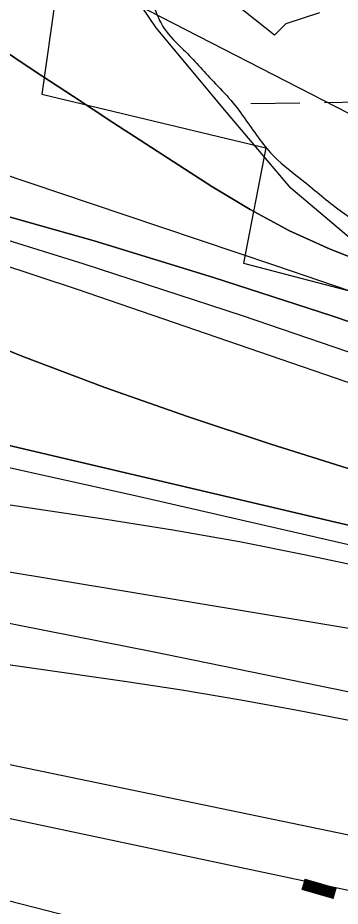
# Model space of a CAD drawing. Extents: x 3855477 to 3893699, y 299188 to 325115.
# Drawn here: x 3882830 to 3883041, y 319420 to 320001 of the extents above; entities that cross this region are included whole.
import ezdxf

# ---------------------------------------------------------------- set-up
doc = ezdxf.new("R2010")
doc.units = 0
for name, color, linetype in [('V-GRID-MAJR', 7, 'Continuous'), ('V-RIVR-EDGE', 7, 'Continuous'), ('V-RIVR-RANG', 7, 'Continuous'), ('V-RRAP-FSHR', 7, 'Continuous'), ('V-RRAP-RVMT', 7, 'Continuous'), ('V-TOPO-DPTH', 7, 'Continuous'), ('V-TOPO-MAJR', 7, 'Continuous'), ('V-TOPO-MINR', 7, 'Continuous'), ('V-TOPO-SHOR', 7, 'Continuous'), ('V-TOPO-WATR', 7, 'Continuous'), ('V-WETL-SWMP', 7, 'Continuous')]:
    doc.layers.add(name, color=color, linetype=linetype)

msp = doc.modelspace()

# ---------------------------------------------------------------- linework, layer by layer
at = {"layer": 'V-GRID-MAJR'}
msp.add_spline([(3859493.37, 319766.96), (3864801.73, 319851.51), (3870110.07, 319936.83), (3875418.41, 320022.92), (3880726.72, 320109.79), (3886035.03, 320197.43), (3891343.33, 320285.84)], degree=3, dxfattribs=at)
at = {"layer": 'V-RIVR-EDGE'}
msp.add_spline([(3882913.07, 320040.06), (3882915.62, 320023.31), (3882920.75, 320004.57), (3882925.91, 319994.19), (3882938.63, 319980.21), (3882958.1, 319959.44), (3882969.63, 319947.06), (3882988.69, 319921.11), (3882997.83, 319910.32), (3883016.92, 319894.33), (3883040.79, 319875.15), (3883065.46, 319858.35), (3883074.21, 319851.15), (3883076.99, 319846.76), (3883076.17, 319838.39), (3883079.35, 319835.99), (3883089.7, 319829.59), (3883100.85, 319827.57), (3883118.38, 319827.13), (3883127.15, 319826.31), (3883136.71, 319823.5), (3883150.24, 319817.88), (3883163.79, 319815.46), (3883172.55, 319812.25), (3883186.87, 319803.45), (3883203.98, 319792.64), (3883220.31, 319786.63), (3883247, 319780.98), (3883267.7, 319771.76), (3883286.41, 319765.34), (3883334.2, 319752.07), (3883358.49, 319742.84), (3883374.02, 319734.83), (3883397.11, 319726.41), (3883413.05, 319725.17), (3883429.78, 319723.94), (3883441.34, 319723.11), (3883453.29, 319720.69), (3883466.02, 319713.09), (3883479.95, 319705.08), (3883489.91, 319704.26), (3883527.34, 319690.22), (3883553.21, 319677), (3883567.55, 319671.39), (3883604.17, 319654.96), (3883613.73, 319653.34), (3883624.49, 319652.91), (3883634.45, 319650.1), (3883661.52, 319638.48), (3883676.25, 319631.27), (3883688.98, 319621.67), (3883706.1, 319614.45), (3883729.19, 319605.63), (3883766.61, 319588.4), (3883795.68, 319577.97), (3883823.95, 319569.53), (3883888.45, 319543.06), (3883936.22, 319521.82), (3883952.94, 319515.8), (3884165.99, 319447.53), (3884193.47, 319441.08), (3884330.86, 319398.5), (3884355.55, 319389.67), (3884375.06, 319382.05), (3884570.17, 319313.42), (3884589.68, 319305.4), (3884662.93, 319270.94), (3884854.78, 319175.22), (3884883.03, 319156.42), (3884897.36, 319146.82), (3884909.7, 319140.41), (3884939.96, 319128.78), (3884943.14, 319128.77), (3884951.91, 319128.75), (3884958.28, 319127.14), (3884973.81, 319120.72), (3884980.98, 319119.91), (3884992.54, 319118.68), (3885018.83, 319115.43), (3885038.75, 319110.2), (3885055.47, 319103.78), (3885077.75, 319090.97), (3885091.29, 319082.97), (3885105.22, 319077.36), (3885120.75, 319072.53), (3885137.87, 319066.51), (3885153.8, 319061.69), (3885176.1, 319054.07), (3885192.42, 319047.25), (3885212.74, 319042.02), (3885236.64, 319036.38), (3885260.93, 319028.75), (3885280.84, 319023.52), (3885320.26, 319009.47), (3885333.41, 319006.65), (3885341.78, 319010.61), (3885348.96, 319010.6), (3885360.91, 319007.38), (3885367.27, 319002.18), (3885375.21, 318990.6), (3885390.72, 318976.62), (3885409.81, 318961.03), (3885442.04, 318941.02), (3885463.54, 318930.61), (3885519.64, 318891.41), (3885550.26, 318866.63), (3885563.39, 318858.22), (3885583.3, 318852.6), (3885601.22, 318845.78), (3885609.58, 318839.78), (3885620.71, 318828.19), (3885637.42, 318818.19), (3885654.54, 318810.97), (3885670.48, 318809.34), (3885686.02, 318808.9), (3885702.35, 318805.27), (3885731.82, 318796.03), (3885773.22, 318778.8), (3885814.64, 318765.54), (3885852.09, 318760.27), (3885861.25, 318759.85), (3885864.85, 318764.62), (3885869.63, 318765.01), (3885880.79, 318764.98), (3885903.1, 318760.94), (3885937.76, 318754.08), (3885959.28, 318753.23), (3885985.97, 318749.97), (3886007.49, 318748.72), (3886012.67, 318748.71), (3886021.02, 318743.51), (3886024.61, 318743.5), (3886036.97, 318744.27), (3886045.74, 318744.25), (3886058.49, 318742.62), (3886070.03, 318737.81), (3886081.98, 318736.58), (3886104.29, 318732.54), (3886127, 318728.5), (3886153.69, 318723.65), (3886184.76, 318716.8), (3886220.6, 318705.55), (3886238.12, 318702.32), (3886252.87, 318700.69), (3886283.53, 318690.25), (3886299.85, 318684.24), (3886315.4, 318684.2), (3886332.93, 318683.76), (3886350.45, 318679.33), (3886367.98, 318674.1), (3886377.54, 318674.88), (3886395.08, 318673.24), (3886413.41, 318672), (3886429.73, 318666.78), (3886442.46, 318658.38), (3886451.22, 318653.57), (3886461.17, 318649.56), (3886487.46, 318641.93), (3886521.71, 318631.88), (3886548.79, 318623.04), (3886589.41, 318610.59), (3886599.37, 318610.16), (3886610.52, 318606.15), (3886629.62, 318593.75), (3886639.95, 318584.16), (3886659.06, 318574.95), (3886680.55, 318563.73), (3886701.66, 318556.11), (3886720.37, 318549.29), (3886735.5, 318541.28), (3886747.05, 318538.06), (3886762.98, 318535.23), (3886783.28, 318525.62), (3886805.58, 318518.39), (3886818.33, 318514.77), (3886870.9, 318500.69), (3886884.85, 318500.66), (3886895.21, 318500.63), (3886902.37, 318496.23), (3886910.34, 318494.22), (3886931.84, 318488.59), (3886964.9, 318480.53), (3886991.19, 318474.09), (3886999.96, 318474.07), (3887005.54, 318476.05), (3887011.13, 318481.22), (3887013.93, 318481.61), (3887016.31, 318480.41), (3887017.5, 318474.82), (3887019.08, 318470.84), (3887027.44, 318468.02), (3887043.37, 318462.8), (3887054.52, 318458.39), (3887069.66, 318455.96), (3887077.22, 318453.95), (3887087.58, 318450.74), (3887101.92, 318446.72), (3887154.86, 318424.27), (3887167.61, 318420.65), (3887188.32, 318414.62), (3887203.44, 318407.41), (3887217.38, 318402.2), (3887228.13, 318399.38), (3887240.08, 318394.17), (3887254.8, 318385.36), (3887275.5, 318376.55), (3887283.06, 318370.55), (3887288.63, 318366.15), (3887293.81, 318366.14), (3887302.57, 318364.52), (3887320.89, 318356.11), (3887334.82, 318348.9), (3887347.56, 318344.88), (3887367.07, 318337.66), (3887387.36, 318324.86), (3887405.68, 318317.64), (3887416.03, 318315.62), (3887424, 318315.2), (3887432.36, 318310.4), (3887439.92, 318306), (3887457.84, 318300.37), (3887483.72, 318289.55), (3887497.26, 318286.33), (3887517.96, 318277.11), (3887536.28, 318269.09), (3887554.6, 318263.47), (3887566.94, 318261.05), (3887592.03, 318252.62), (3887630.66, 318239.77), (3887658.93, 318229.73), (3887684.82, 318222.5), (3887705.92, 318216.86), (3887729.42, 318208.84), (3887756.1, 318199.6), (3887774.81, 318191.98), (3887794.32, 318183.97), (3887813.43, 318177.94), (3887834.53, 318168.72), (3887845.28, 318163.12), (3887852.04, 318156.72), (3887853.62, 318153.13), (3887859.19, 318148.34), (3887867.55, 318142.74), (3887873.92, 318140.73), (3887888.65, 318136.31), (3887904.19, 318132.68), (3887912.95, 318129.07), (3887924.5, 318126.65), (3887934.06, 318127.03), (3887939.24, 318126.62), (3887957.56, 318119.8), (3887971.5, 318115.78), (3887987.43, 318111.35), (3888004.95, 318104.93), (3888020.48, 318101.71), (3888032.43, 318098.49), (3888062.28, 318083.27), (3888089.35, 318070.85), (3888114.83, 318059.23), (3888138.32, 318051.2), (3888172.17, 318040.36), (3888205.22, 318029.12), (3888225.54, 318024.28), (3888240.66, 318017.87), (3888260.96, 318005.46), (3888270.51, 317999.06), (3888283.25, 317993.05), (3888296.78, 317985.85), (3888310.72, 317981.83), (3888328.24, 317977), (3888351.34, 317970.57), (3888385.2, 317962.91), (3888403.91, 317956.89), (3888426.21, 317947.67), (3888456.86, 317934.44), (3888480.34, 317921.63), (3888501.05, 317912.81), (3888524.54, 317903.58), (3888535.69, 317900.37), (3888548.83, 317894.36), (3888572.72, 317886.73), (3888589.44, 317880.31), (3888622.09, 317867.87), (3888643.59, 317858.65), (3888662.69, 317846.65), (3888675.03, 317839.84), (3888693.74, 317831.83), (3888718.42, 317821.41), (3888732.76, 317816.59), (3888741.11, 317810.59), (3888752.26, 317808.17), (3888769.39, 317803.34), (3888782.92, 317796.93), (3888796.05, 317787.34), (3888809.18, 317778.14), (3888821.52, 317772.13), (3888833.87, 317768.91), (3888876.07, 317752.47), (3888901.55, 317743.64), (3888917.88, 317736.42), (3888936.19, 317728.41), (3888954.89, 317717.2), (3888975.6, 317709.18), (3888995.91, 317704.35), (3889006.66, 317698.74), (3889030.14, 317685.93), (3889058.39, 317669.52), (3889086.65, 317654.7), (3889114.52, 317640.69), (3889137.61, 317630.67), (3889158.31, 317621.45), (3889182.2, 317611.82), (3889201.3, 317602.61), (3889223.19, 317589.8), (3889248.68, 317581.37), (3889266.99, 317574.95), (3889284.91, 317567.33), (3889318.74, 317550.51), (3889342.24, 317543.68), (3889366.53, 317536.05), (3889375.29, 317532.84), (3889379.27, 317530.04), (3889383.64, 317525.24), (3889392.8, 317522.03), (3889413.1, 317513.61), (3889433.81, 317506.79), (3889450.93, 317497.98), (3889480.78, 317481.96), (3889501.08, 317472.74), (3889535.73, 317462.3), (3889554.43, 317453.08), (3889589.06, 317435.86), (3889622.89, 317417.05), (3889642, 317409.83), (3889673.05, 317391.82), (3889721.6, 317364.59), (3889737.12, 317353.8), (3889772.53, 317332.98), (3889784.87, 317326.18), (3889810.73, 317308.18), (3889827.85, 317302.56), (3889858.1, 317286.54), (3889879.99, 317274.53), (3889894.73, 317269.32), (3889918.2, 317253.71), (3889950.03, 317230.12), (3889967.52, 317212.94), (3889983.02, 317195.77), (3890012.06, 317173.78), (3890105.95, 317108.58), (3890125.44, 317093.79), (3890144.94, 317082.58), (3890167.64, 317074.95), (3890186.35, 317064.94), (3890221.77, 317046.92), (3890257.99, 317025.31), (3890331.22, 316987.67), (3890369.83, 316967.65), (3890390.93, 316957.63), (3890407.64, 316945.63), (3890422.75, 316932.04), (3890429.51, 316927.25), (3890449.01, 316914.05), (3890471.7, 316903.63), (3890490.01, 316896.41), (3890499.96, 316888.01), (3890521.03, 316869.23), (3890534.96, 316861.62), (3890551.28, 316852.82), (3890573.17, 316840.01), (3890585.89, 316827.22), (3890608.17, 316813.62), (3890639.21, 316793.62), (3890667.46, 316774.42), (3890678.59, 316764.43), (3890688.53, 316754.44), (3890700.87, 316746.84), (3890712.81, 316743.22), (3890739.5, 316735.18), (3890774.52, 316714.77), (3890820.28, 316686.76), (3890859.27, 316660.76), (3890897.07, 316634.76), (3890934.87, 316609.56), (3890937.66, 316609.55), (3890950.8, 316605.93), (3890969.5, 316592.34), (3890995.35, 316573.54), (3891054.64, 316535.14), (3891075.74, 316526.32), (3891110.75, 316503.11), (3891142.19, 316482.71), (3891182.78, 316458.7), (3891207.05, 316441.9), (3891221.78, 316435.89), (3891228.94, 316432.28), (3891244.86, 316421.88), (3891276.68, 316396.29), (3891289.02, 316391.08), (3891298.17, 316384.68), (3891322.84, 316368.28), (3891339.94, 316353.89), (3891357.06, 316344.68), (3891370.59, 316337.08), (3891398.44, 316318.28), (3891409.82, 316310.65)], degree=3, dxfattribs=at)
at = {"layer": 'V-RRAP-FSHR'}
msp.add_lwpolyline([(3881564.99, 320168.46), (3882290.98, 320136.72), (3882577.49, 320103.12), (3882856.66, 320036.35), (3883056.04, 319933.58), (3883261.47, 319808.51), (3883906.09, 319563.49), (3885130.13, 319086.36), (3885457.8, 318941.62), (3885790.86, 318826.85), (3886046.53, 318776.2), (3886299.61, 318727.08), (3886656.22, 318620.28), (3887457.69, 318350.27), (3888209.07, 318088.36), (3889125.14, 317701.45), (3889947.72, 317302.4), (3889966.68, 317265.01)], dxfattribs=at)
at = {"layer": 'V-RRAP-RVMT'}
for p, q in [((3882855.86, 320020.64), (3882846.05, 319951.08)), ((3882846.05, 319951.08), (3882992.46, 319916.1)), ((3882992.46, 319916.1), (3882977.8, 319840.71)), ((3882977.8, 319840.71), (3883124.44, 319802.05))]:
    msp.add_line(p, q, dxfattribs=at)
at = {"layer": 'V-TOPO-DPTH'}
for points in [[(3882264.77, 320012.06), (3882290.59, 320006.16), (3882723.48, 319898), (3882802.12, 319877.32), (3882880.39, 319855.35), (3882958.09, 319831.44), (3883035.41, 319806.26), (3883145.04, 319769.04), (3883167.25, 319761.44), (3883189.42, 319753.76), (3883211.56, 319745.97), (3883233.67, 319738.11), (3883586.15, 319611.7)], [(3883586.15, 319611.7), (3883233.67, 319738.11), (3883211.56, 319745.97), (3883189.42, 319753.76), (3883167.25, 319761.44), (3883145.04, 319769.04), (3883035.41, 319806.26), (3882958.09, 319831.44), (3882880.39, 319855.35), (3882802.12, 319877.32), (3882723.48, 319898), (3882290.59, 320006.16)], [(3884256.19, 319323.39), (3883958.51, 319432.98), (3883941.56, 319439.21), (3883924.61, 319445.43), (3883907.65, 319451.64), (3883890.68, 319457.83), (3883316.51, 319667.24), (3883293.56, 319675.59), (3883270.61, 319683.92), (3883247.65, 319692.23), (3883224.68, 319700.51), (3883186.73, 319714.17), (3883182.73, 319715.6), (3883178.73, 319717.02), (3883174.72, 319718.42), (3883170.7, 319719.81), (3882869.35, 319823.58), (3882765.22, 319857.97), (3882660.56, 319890.57), (3882555.11, 319920.51), (3882449.13, 319948.67), (3882271.39, 319993.49)], [(3884256.19, 319323.39), (3883958.51, 319432.98), (3883941.56, 319439.21), (3883924.61, 319445.43), (3883907.65, 319451.64), (3883890.68, 319457.83), (3883316.51, 319667.24), (3883293.56, 319675.59), (3883270.61, 319683.92), (3883247.65, 319692.23), (3883224.68, 319700.51), (3883186.73, 319714.17), (3883182.73, 319715.6), (3883178.73, 319717.02), (3883174.72, 319718.42), (3883170.7, 319719.81), (3882869.35, 319823.58), (3882765.22, 319857.97), (3882660.56, 319890.57), (3882555.11, 319920.51), (3882449.13, 319948.67), (3882271.39, 319993.49)], [(3882815.58, 319983.41), (3882841.13, 319966.41), (3882866.76, 319949.54), (3882892.45, 319932.75), (3882957.02, 319890.77), (3882982.09, 319875.71), (3883007.76, 319861.87), (3883034.34, 319849.88), (3883061.53, 319839.11), (3883075.31, 319834.21), (3883096.09, 319826.87), (3883116.89, 319819.59), (3883137.72, 319812.41), (3883158.58, 319805.29), (3883186.76, 319795.75), (3883193.54, 319793.45), (3883200.33, 319791.16), (3883207.11, 319788.86), (3883213.89, 319786.57), (3883317.01, 319751.76), (3883375.47, 319732.45), (3883434.09, 319713.64), (3883492.95, 319695.58)], [(3883492.95, 319695.58), (3883434.09, 319713.64), (3883375.47, 319732.45), (3883317.01, 319751.76), (3883213.89, 319786.57), (3883207.11, 319788.86), (3883200.33, 319791.16), (3883193.54, 319793.45), (3883186.76, 319795.75), (3883158.58, 319805.29), (3883137.72, 319812.41), (3883116.89, 319819.59), (3883096.09, 319826.87), (3883075.31, 319834.21), (3883061.53, 319839.11), (3883034.34, 319849.88), (3883007.76, 319861.87), (3882982.09, 319875.71), (3882957.02, 319890.77), (3882892.45, 319932.75), (3882866.76, 319949.54), (3882841.13, 319966.41), (3882815.58, 319983.41)], [(3882252.21, 319980.93), (3882346.01, 319957.23), (3882401.89, 319942.04), (3882457.36, 319925.53), (3882512.2, 319907.03), (3882566.62, 319887.22), (3882568.17, 319886.63), (3882621.54, 319865.83), (3882674.78, 319844.71), (3882727.83, 319823.1), (3882780.74, 319801.18), (3882833.84, 319779.76), (3882887.29, 319759.34), (3882941.3, 319740.4), (3882995.66, 319722.46), (3883107.72, 319687.2), (3883135.7, 319678.26), (3883163.63, 319669.15), (3883191.47, 319659.8), (3883219.26, 319650.27), (3883873.42, 319422.89)], [(3883873.42, 319422.89), (3883219.26, 319650.27), (3883191.47, 319659.8), (3883163.63, 319669.15), (3883135.7, 319678.26), (3883107.72, 319687.2), (3882995.66, 319722.46), (3882941.3, 319740.4), (3882887.29, 319759.34), (3882833.84, 319779.76), (3882780.74, 319801.18), (3882727.83, 319823.1), (3882674.78, 319844.71), (3882621.54, 319865.83), (3882568.17, 319886.63), (3882566.62, 319887.22), (3882512.2, 319907.03), (3882457.36, 319925.53), (3882401.89, 319942.04), (3882346.01, 319957.23), (3882252.21, 319980.93)], [(3882288.82, 319847.18), (3882307.66, 319843.07), (3882326.46, 319838.78), (3883124.78, 319650.85), (3883140.07, 319647.05), (3883155.29, 319643), (3883170.4, 319638.58), (3883185.44, 319633.9), (3883584.17, 319504.6), (3883637.74, 319486.73), (3883691.09, 319468.26), (3883744.12, 319448.88), (3883796.94, 319428.91), (3883832.78, 319415.01), (3883867.52, 319401.53), (3883902.25, 319388.02), (3883936.97, 319374.49), (3883971.68, 319360.94), (3884019.77, 319342.15), (3884078.58, 319319.34), (3884137.47, 319296.74), (3884196.48, 319274.45)], [(3884196.48, 319274.45), (3884137.47, 319296.74), (3884078.58, 319319.34), (3884019.77, 319342.15), (3883971.68, 319360.94), (3883936.97, 319374.49), (3883902.25, 319388.02), (3883867.52, 319401.53), (3883832.78, 319415.01), (3883796.94, 319428.91), (3883744.12, 319448.88), (3883691.09, 319468.26), (3883637.74, 319486.73), (3883584.17, 319504.6), (3883185.44, 319633.9), (3883170.4, 319638.58), (3883155.29, 319643), (3883140.07, 319647.05), (3883124.78, 319650.85), (3882326.46, 319838.78), (3882307.66, 319843.07), (3882288.82, 319847.18)]]:
    msp.add_lwpolyline(points, dxfattribs=at)
at = {"layer": 'V-TOPO-MAJR'}
for points in [[(3884272.34, 319217.26), (3884183.85, 319252.09), (3883942.5, 319347.92), (3883918.29, 319357.49), (3883894.07, 319367.02), (3883869.82, 319376.47), (3883845.54, 319385.88), (3883658.28, 319458.16), (3883574.73, 319489.6), (3883490.85, 319520.12), (3883406.47, 319549.22), (3883321.76, 319577.4), (3883170.56, 319626.29), (3883161.17, 319629.19), (3883151.73, 319631.93), (3883142.23, 319634.42), (3883132.68, 319636.75), (3882909.79, 319688.05), (3882793.27, 319713.83), (3882676.47, 319738.29), (3882559.28, 319760.75), (3882441.82, 319781.89), (3882259.25, 319813.15)], [(3883508.13, 319319.84), (3883136.44, 319443.91), (3883119.37, 319449.27), (3883102.19, 319454.23), (3883084.84, 319458.58), (3883067.39, 319462.52), (3882731.64, 319532.17), (3882639.27, 319551.18), (3882546.87, 319570.01), (3882454.41, 319588.55), (3882361.91, 319606.91), (3882204.1, 319637.98)]]:
    msp.add_lwpolyline(points, dxfattribs=at)
at = {"layer": 'V-TOPO-MINR'}
for points in [[(3883918.24, 319513.7), (3883257.3, 319750.19), (3883226.07, 319761.28), (3883194.81, 319772.26), (3883163.48, 319783.08), (3883132.12, 319793.79), (3883096.59, 319805.83), (3883047.43, 319822.47), (3882998.27, 319839.09), (3882949.1, 319855.69), (3882899.92, 319872.27), (3882756.9, 319920.44), (3882709.48, 319936.86), (3882662.26, 319953.81), (3882615.33, 319971.56), (3882568.6, 319989.84), (3882521.85, 320008.06), (3882474.87, 320025.66), (3882427.56, 320042.33), (3882380.02, 320058.39), (3882286.01, 320089.12)], [(3883586.15, 319611.7), (3883233.67, 319738.11), (3883211.56, 319745.97), (3883189.42, 319753.76), (3883167.25, 319761.44), (3883145.04, 319769.04), (3883035.41, 319806.26), (3882958.09, 319831.44), (3882880.39, 319855.35), (3882802.12, 319877.32), (3882723.48, 319898), (3882290.59, 320006.16), (3882264.77, 320012.06)], [(3884272.66, 319337.33), (3884187.75, 319369.75), (3884102.64, 319401.67), (3883985.4, 319445.03), (3883958.76, 319454.86), (3883932.1, 319464.66), (3883905.42, 319474.42), (3883878.74, 319484.15), (3883635.39, 319572.64), (3883560.22, 319599.92), (3883485.04, 319627.15), (3883409.83, 319654.29), (3883334.6, 319681.37), (3883210.13, 319726.09), (3883197.1, 319730.74), (3883184.06, 319735.35), (3883171, 319739.89), (3883157.92, 319744.4), (3882977.07, 319806.25), (3882873.16, 319840.34), (3882768.74, 319872.67), (3882663.53, 319902.38), (3882557.81, 319930.33), (3882280.99, 319999.82)], [(3884256.19, 319323.39), (3883958.51, 319432.98), (3883941.56, 319439.21), (3883924.61, 319445.43), (3883907.65, 319451.64), (3883890.68, 319457.83), (3883316.51, 319667.24), (3883293.56, 319675.59), (3883270.61, 319683.92), (3883247.65, 319692.23), (3883224.68, 319700.51), (3883186.73, 319714.17), (3883182.73, 319715.6), (3883178.73, 319717.02), (3883174.72, 319718.42), (3883170.7, 319719.81), (3882869.35, 319823.58), (3882765.22, 319857.97), (3882660.56, 319890.57), (3882555.11, 319920.51), (3882449.13, 319948.67), (3882271.39, 319993.49)], [(3883873.42, 319422.89), (3883219.26, 319650.27), (3883191.47, 319659.8), (3883163.63, 319669.15), (3883135.7, 319678.26), (3883107.72, 319687.2), (3882995.66, 319722.46), (3882941.3, 319740.4), (3882887.29, 319759.34), (3882833.84, 319779.76), (3882780.74, 319801.18), (3882727.83, 319823.1), (3882674.78, 319844.71), (3882621.54, 319865.83), (3882568.17, 319886.63), (3882566.62, 319887.22), (3882512.2, 319907.03), (3882457.36, 319925.53), (3882401.89, 319942.04), (3882346.01, 319957.23), (3882252.21, 319980.93)], [(3884196.48, 319274.45), (3884137.47, 319296.74), (3884078.58, 319319.34), (3884019.77, 319342.15), (3883971.68, 319360.94), (3883936.97, 319374.49), (3883902.25, 319388.02), (3883867.52, 319401.53), (3883832.78, 319415.01), (3883796.94, 319428.91), (3883744.12, 319448.88), (3883691.09, 319468.26), (3883637.74, 319486.73), (3883584.17, 319504.6), (3883185.44, 319633.9), (3883170.4, 319638.58), (3883155.29, 319643), (3883140.07, 319647.05), (3883124.78, 319650.85), (3882326.46, 319838.78), (3882307.66, 319843.07), (3882288.82, 319847.18)], [(3884575.88, 319067.16), (3883913.41, 319335.1), (3883899.67, 319340.62), (3883885.91, 319346.08), (3883872.13, 319351.47), (3883858.33, 319356.82), (3883352.74, 319550.97), (3883319, 319563.61), (3883285.12, 319575.88), (3883251.05, 319587.59), (3883216.84, 319598.93), (3883155.67, 319618.65), (3883151.94, 319619.8), (3883148.19, 319620.88), (3883144.41, 319621.86), (3883140.61, 319622.77), (3883061.84, 319640.59), (3883018.56, 319649.88), (3882975.15, 319658.53), (3882931.56, 319666.21), (3882887.85, 319673.25), (3882290.82, 319762.6), (3882244.89, 319769.64)], [(3884195.12, 319201.01), (3884095.33, 319241.78), (3883890.25, 319325.1), (3883884.85, 319327.27), (3883879.43, 319329.42), (3883873.99, 319331.53), (3883868.55, 319333.61), (3883526.51, 319462.98), (3883462.77, 319486.22), (3883398.68, 319508.44), (3883334.08, 319529.12), (3883269.13, 319548.76), (3883207.91, 319566.49), (3883173.18, 319575.89), (3883138.26, 319584.47), (3883103.07, 319591.81), (3883067.69, 319598.33), (3882568.61, 319681.32), (3882506.09, 319691.73), (3882443.58, 319702.16), (3882381.07, 319712.61), (3882318.56, 319723.08), (3882218.89, 319739.79)], [(3882241.67, 319707.89), (3882498.31, 319664.82), (3882603.54, 319646.6), (3882708.64, 319627.64), (3882813.52, 319607.58), (3882918.28, 319586.79), (3883099.99, 319549.72), (3883113.73, 319546.71), (3883127.41, 319543.44), (3883140.98, 319539.77), (3883154.49, 319535.84), (3883741.7, 319355.64), (3883763.64, 319348.74), (3883785.51, 319341.63), (3883807.28, 319334.23), (3883828.98, 319326.62), (3883829.12, 319326.57), (3883850.66, 319318.7), (3883872.12, 319310.65)], [(3882188.05, 319669.69), (3882900.18, 319567.42), (3882937.5, 319561.73), (3882974.75, 319555.59), (3883011.88, 319548.81), (3883048.94, 319541.59), (3883113.21, 319528.47), (3883118.06, 319527.41), (3883122.88, 319526.24), (3883127.67, 319524.92), (3883132.43, 319523.5), (3883222.24, 319495.27), (3883271.73, 319479.22), (3883321.03, 319462.59)], [(3883812.55, 319157.68), (3883778.39, 319170.16), (3883744.24, 319182.63), (3883092.44, 319420.86), (3882226.6, 319604.49)], [(3883505.97, 318972.39), (3883525.11, 319084.74), (3883512.42, 319155.12), (3883477.36, 319195.53), (3883420.42, 319233.92), (3883375.64, 319252.41), (3883108.69, 319347.47), (3883091.57, 319353.3), (3883074.35, 319358.82), (3883056.99, 319363.87), (3883039.54, 319368.6), (3882499.96, 319507.13), (3882444.71, 319521.05), (3882389.39, 319534.65), (3882333.95, 319547.76), (3882278.44, 319560.55)]]:
    msp.add_lwpolyline(points, dxfattribs=at)
at = {"layer": 'V-TOPO-SHOR'}
msp.add_lwpolyline([(3883027.41, 320004.42), (3883005.39, 319997.08), (3882998.05, 319989.74), (3882961.34, 320019.1)], dxfattribs=at)
at = {"layer": 'V-TOPO-WATR'}
msp.add_lwpolyline([(3883492.95, 319695.58), (3883434.09, 319713.64), (3883375.47, 319732.45), (3883317.01, 319751.76), (3883213.89, 319786.57), (3883207.11, 319788.86), (3883200.33, 319791.16), (3883193.54, 319793.45), (3883186.76, 319795.75), (3883158.58, 319805.29), (3883137.72, 319812.41), (3883116.89, 319819.59), (3883096.09, 319826.87), (3883075.31, 319834.21), (3883061.53, 319839.11), (3883034.34, 319849.88), (3883007.76, 319861.87), (3882982.09, 319875.71), (3882957.02, 319890.77), (3882892.45, 319932.75), (3882866.76, 319949.54), (3882841.13, 319966.41), (3882815.58, 319983.41)], dxfattribs=at)
at = {"layer": 'V-WETL-SWMP'}
for p, q in [((3882920.68, 319994.5), (3882908.42, 320013.13)), ((3882966.7, 319939.32), (3882920.68, 319994.5)), ((3882982.63, 319945), (3883014.63, 319945.52)), ((3883030.63, 319945.78), (3883062.62, 319946.31)), ((3883008.77, 319889.8), (3882966.7, 319939.32)), ((3883046.61, 319857.63), (3883008.77, 319889.8))]:
    msp.add_line(p, q, dxfattribs=at)

# ---------------------------------------------------------------- texts
at = {"layer": 'V-RIVR-RANG'}
msp.add_text('-110', height=67, rotation=343.89789, dxfattribs=at).set_placement((3883005.6, 319411.06))

doc.saveas('drawing.dxf')
